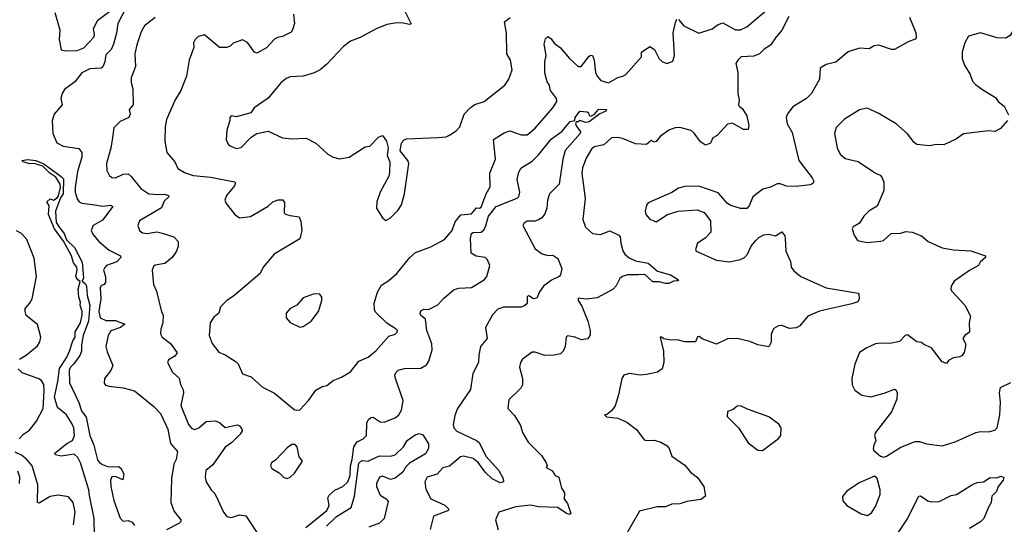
# Model space of a CAD drawing. Extents: x 1690054 to 1842981, y 782881 to 914114.
# Tile 593 of 656: x 1822223 to 1828415, y 856028 to 859199. Entities that reach past the tile are written whole.
import ezdxf

# ---------------------------------------------------------------- set-up
doc = ezdxf.new("R2010")
doc.units = 0

msp = doc.modelspace()

# ---------------------------------------------------------------- linework, layer by layer
at = {"layer": '0CON10XD'}
for points in [[(1822913.9, 859315), (1822840.5, 859175), (1822831.9, 859115), (1822813.1, 859045), (1822797.6, 859012.4), (1822765, 858978), (1822758.9, 858935), (1822746.7, 858903.3), (1822735, 858894.4), (1822665, 858889.7), (1822615, 858865.9), (1822570.7, 858809.3), (1822505, 858760), (1822489.4, 858735), (1822481.4, 858705), (1822491.4, 858665), (1822440.8, 858605), (1822427.1, 858565), (1822431.1, 858485), (1822456, 858426), (1822496.2, 858405), (1822595, 858389.1), (1822614.2, 858364.2), (1822614.7, 858335), (1822587.7, 858245), (1822571.3, 858145), (1822572.9, 858115), (1822585, 858074), (1822597.5, 858055), (1822615, 858045.6), (1822695, 858036.6), (1822745, 858028), (1822795, 858034.4), (1822808.6, 858025), (1822745, 857939.5), (1822685, 857906.7), (1822673.3, 857875), (1822682.4, 857852.4), (1822721.8, 857805), (1822785, 857750.4), (1822856.2, 857715), (1822860, 857705), (1822835, 857678.2), (1822770, 857655), (1822757.7, 857642.3), (1822751.2, 857625), (1822762.9, 857585), (1822762.5, 857547.5), (1822754.2, 857535.8), (1822735, 857528), (1822729.2, 857515), (1822732.6, 857445), (1822721.4, 857365), (1822729.5, 857325), (1822765, 857308.9), (1822825, 857308.5), (1822883.8, 857285), (1822858.1, 857265), (1822796.7, 857243.3), (1822779.2, 857215), (1822765.5, 857144.5), (1822772.6, 857112.6), (1822809.5, 857025), (1822796.7, 856995), (1822755.6, 856945), (1822754.3, 856915), (1822763.2, 856903.2), (1822785.6, 856895.6), (1822875, 856885.5), (1822945.9, 856865.9), (1823067.4, 856767.4), (1823108.5, 856725), (1823155.3, 856625), (1823172.5, 856535), (1823215.5, 856485), (1823206.9, 856435), (1823192.9, 856405), (1823178.8, 856315), (1823174.6, 856165), (1823195, 856108), (1823235.8, 856055), (1823235.8, 856045), (1823225, 856032.5), (1823147.3, 855992.7)], [(1824614, 859315), (1824685, 859173.8), (1824675, 859169.2), (1824635, 859178.5), (1824595, 859179.1), (1824531.4, 859168.6), (1824465, 859141.1), (1824365, 859088.1), (1824303.3, 859065), (1824259.1, 859030.9), (1824152.7, 858917.3), (1824113.3, 858885), (1824075.5, 858864.5), (1824005, 858844.2), (1823925, 858840), (1823899.7, 858830.3), (1823865, 858802.9), (1823785, 858707.1), (1823696.7, 858645), (1823677.5, 858615), (1823585, 858588.8), (1823553.3, 858595), (1823544.2, 858585), (1823543.8, 858565), (1823526.1, 858506.1), (1823522, 858445), (1823535, 858417.5), (1823546.4, 858406.4), (1823585, 858390), (1823615, 858396.2), (1823679.7, 858460.3), (1823715, 858483.3), (1823785, 858498.8), (1823875, 858456.7), (1823935, 858451.2), (1824025, 858454), (1824085, 858424), (1824161.2, 858355), (1824195, 858335.8), (1824235, 858324.3), (1824295, 858335.8), (1824395, 858400), (1824425, 858403.8), (1824479.7, 858460.3), (1824505, 858471.2), (1824530.8, 858435), (1824540.8, 858395), (1824533.9, 858346.1), (1824550, 858305), (1824548.3, 858238.3), (1824543.8, 858215), (1824490, 858115), (1824470, 858055), (1824466.7, 858015), (1824503.9, 857953.9), (1824525, 857936.7), (1824555, 857953.8), (1824600.9, 857999.1), (1824623.2, 858036.8), (1824643.1, 858105), (1824671.2, 858295), (1824664, 858315), (1824616.2, 858375), (1824624.5, 858425.5), (1824640, 858445), (1824655, 858450.8), (1824855, 858458.5), (1824905, 858464), (1824925, 858472.9), (1824968.3, 858501.7), (1824991.4, 858525), (1825017.3, 858605), (1825055, 858645.7), (1825085, 858665.8), (1825145, 858686.2), (1825275, 858788.8), (1825299.2, 858825), (1825320.6, 858885), (1825309.4, 858945), (1825287.5, 858985), (1825283.9, 859115), (1825272.5, 859185), (1825307.2, 859212.8)], [(1822444.6, 859244.6), (1822475.5, 859135.5), (1822470.8, 859075), (1822485, 859010), (1822513.8, 859003.8), (1822585, 859005.5), (1822626.5, 859023.5), (1822690.3, 859089.7), (1822694.6, 859105), (1822686.9, 859145), (1822715, 859195.6), (1822815, 859272.2)], [(1826365, 859201.2), (1826400.2, 859160.2), (1826494.1, 859114.1), (1826577.2, 859142.8), (1826615, 859168.6), (1826645, 859179.2), (1826725, 859136.5), (1826755, 859135.4), (1826795, 859153.6), (1826945, 859281.2)], [(1823076.2, 859213.8), (1823008.9, 859161.1), (1822987.2, 859122.8), (1822958.9, 859041.1), (1822947.9, 858985), (1822950.9, 858905), (1822924.2, 858835), (1822924.7, 858804.7), (1822935.5, 858765), (1822936.2, 858665), (1822912.5, 858635), (1822917.5, 858605), (1822910, 858585), (1822855, 858558.6), (1822815, 858518.8), (1822804.6, 858444.6), (1822797.3, 858392.7), (1822770, 858295), (1822771.3, 858251.3), (1822787.9, 858217.9), (1822805, 858207.5), (1822825, 858205.8), (1822875, 858228.1), (1822905, 858230), (1822925, 858214), (1822985, 858139.2), (1823035, 858105.5), (1823095, 858100), (1823133.3, 858103.3), (1823160, 858095), (1823161.2, 858085), (1823130.8, 858059.2), (1823115, 858016.7), (1822975.7, 857934.3), (1822966.9, 857905), (1822977.5, 857875), (1822995, 857860.4), (1823025.4, 857854.6), (1823085, 857866), (1823118.3, 857858.3), (1823193.6, 857833.6), (1823220, 857805), (1823220, 857775), (1823210, 857745), (1823182.5, 857705), (1823135, 857667.5), (1823075, 857656.7), (1823065, 857647.5), (1823056.7, 857625), (1823063.9, 857535), (1823083.2, 857493.2), (1823115, 857363.8), (1823126, 857345), (1823124, 857295), (1823110, 857255), (1823108, 857225), (1823120, 857205), (1823170.8, 857165), (1823213.3, 857105), (1823198.8, 857085), (1823158.8, 857061.2), (1823153.3, 857045), (1823184.4, 856985), (1823225.5, 856945.5), (1823235, 856907.5), (1823252.3, 856872.3), (1823254, 856855), (1823235.8, 856775), (1823284.7, 856654.7), (1823305, 856630), (1823325, 856623.3), (1823350.8, 856635), (1823395, 856674), (1823455, 856678.1), (1823482.5, 856665), (1823515, 856636.4), (1823592.5, 856652.5), (1823605.7, 856645.7), (1823621.2, 856625), (1823622, 856615), (1823610, 856595), (1823557.4, 856542.6), (1823515, 856512), (1823437.8, 856402.2), (1823394.4, 856365), (1823390.6, 856325), (1823395.6, 856295.6), (1823428, 856245), (1823450.9, 856220.9), (1823467.5, 856185), (1823504, 856105), (1823525, 856076.7), (1823555, 856070), (1823605, 856087.5), (1823645, 856080), (1823734.7, 855944.7)], [(1823945.4, 859235), (1823950.4, 859175), (1823939.4, 859135), (1823929.4, 859120.6), (1823876.8, 859093.2), (1823845, 859087.5), (1823825, 859076), (1823775, 859022.9), (1823715, 858988), (1823698.8, 858995), (1823655, 859056.7), (1823625, 859073.3), (1823565, 859051.2), (1823546.7, 859033.3), (1823525, 859024.2), (1823480, 859025), (1823385, 859104), (1823345, 859092.9), (1823325.8, 859075), (1823315.7, 859055), (1823318.6, 859025), (1823290, 858945), (1823272.5, 858845), (1823235.8, 858755), (1823200.8, 858695), (1823147.4, 858572.6), (1823137.7, 858525), (1823135.5, 858435), (1823149.4, 858365), (1823198.1, 858305), (1823218, 858265), (1823258.8, 858238.8), (1823315, 858219.6), (1823425, 858209.2), (1823575, 858180.8), (1823579.4, 858175), (1823574.4, 858155), (1823524, 858095), (1823514, 858065), (1823522, 858045), (1823576.2, 857975), (1823605, 857954), (1823675, 857963.3), (1823785, 858026.5), (1823815, 858054.3), (1823847.7, 858067.7), (1823877.5, 858067.5), (1823889.5, 858049.5), (1823886.7, 857985), (1823895, 857976.7), (1823925, 857968), (1823979.7, 857959.7), (1823991.2, 857931.2), (1823997, 857875), (1823985, 857821.9), (1823822.9, 857725), (1823755, 857643.1), (1823734.5, 857605), (1823567.8, 857462.2), (1823526.9, 857435), (1823485.8, 857394.2), (1823475.8, 857355), (1823445, 857330), (1823421.2, 857295), (1823414.4, 857215), (1823434.2, 857165), (1823475, 857108.8), (1823515, 857092), (1823585, 857050), (1823597, 857037), (1823624.2, 856974.2), (1823678.8, 856955), (1823749.5, 856889.5), (1823825, 856852), (1823949.5, 856749.5), (1823965, 856744.2), (1823985, 856748), (1824040, 856805), (1824085, 856871.2), (1824125, 856893.8), (1824155, 856900.8), (1824195, 856932.5), (1824247.9, 856952.1), (1824304.1, 856985.9), (1824355, 857053.3), (1824415, 857077.5), (1824465, 857120), (1824545, 857211.2), (1824585, 857223.8), (1824597.5, 857235), (1824600, 857245), (1824590, 857255), (1824532.1, 857292.1), (1824461.5, 857361.5), (1824454.3, 857375), (1824453.3, 857416.7), (1824473.8, 857486.2), (1824498.9, 857531.1), (1824545, 857560.6), (1824595, 857604.2), (1824676.1, 857703.9), (1824713.2, 857736.8), (1824808.3, 857771.7), (1824895, 857817.1), (1824942.9, 857875), (1824961.5, 857928.5), (1824997, 857973), (1825065, 857979.2), (1825095, 858017.5), (1825115, 858014.4), (1825125, 858021.2), (1825155.6, 858104.4), (1825181.9, 858148.1), (1825179.5, 858235), (1825216.2, 858323.8), (1825202.9, 858447.1), (1825270.7, 858489.3), (1825305, 858500), (1825377.5, 858475), (1825415, 858476.7), (1825465, 858518.2), (1825576, 858645), (1825601.1, 858685), (1825597.9, 858705), (1825562, 858755), (1825552.9, 858792.9), (1825539.6, 858809.6), (1825525.4, 858865), (1825524.5, 858935), (1825534.5, 858975), (1825520.8, 859045), (1825530.6, 859079.4), (1825545, 859094), (1825565, 859080), (1825585, 859051.1), (1825623.6, 859023.6), (1825680, 858955), (1825735.7, 858905.7), (1825755, 858905.8), (1825805, 858970), (1825815, 858977.1), (1825825, 858974), (1825836.2, 858945), (1825845, 858866.7), (1825855, 858843.8), (1825877.9, 858817.9), (1825925, 858803.1), (1825985, 858836.5), (1826015, 858843.8), (1826034.2, 858855.8), (1826133.3, 858965), (1826132.5, 858995), (1826185, 859030), (1826215, 859012), (1826245, 858953.8), (1826265, 858934), (1826295, 858923.8), (1826331.2, 858938.8), (1826341.8, 858975), (1826333.4, 859116.6), (1826347.5, 859182.5), (1826355, 859202.5)], [(1827060.7, 859219.3), (1827016.6, 859133.4), (1826976.1, 859085), (1826945, 859039.4), (1826905, 859014), (1826875, 858985.6), (1826838.9, 858971.1), (1826760, 858965), (1826738.1, 858945), (1826727.5, 858925), (1826738.3, 858868.3), (1826739.5, 858735), (1826748.5, 858695), (1826743.9, 858665), (1826747.8, 858655), (1826768.7, 858638.7), (1826796.2, 858595), (1826808.8, 858535), (1826805, 858508.8), (1826775, 858510), (1826705, 858548.8), (1826675, 858543.8), (1826608.5, 858471.5), (1826582.7, 858457.3), (1826567.5, 858422.5), (1826535, 858410), (1826505, 858431.4), (1826465, 858485.6), (1826445, 858503.3), (1826375, 858520.9), (1826345, 858518.7), (1826305.9, 858504.1), (1826250.8, 858465), (1826225, 858433.1), (1826215, 858428.6), (1826195, 858440.8), (1826165, 858414.2), (1826095, 858418.5), (1826013.1, 858453.1), (1825985, 858459.6), (1825945, 858457.9), (1825896.9, 858413.1), (1825835, 858399.6), (1825818.5, 858385), (1825785, 858330), (1825762.4, 858267.6), (1825757.3, 858235), (1825778.1, 858075), (1825764.4, 857944.4), (1825780.8, 857895), (1825825, 857855.7), (1825875, 857850), (1825935, 857873.1), (1825990.6, 857845), (1825998.8, 857835), (1826002.5, 857795), (1826016.2, 857746.2), (1826029.6, 857725), (1826055, 857703.5), (1826095, 857682.9), (1826175, 857670), (1826235, 857618.9), (1826315, 857596.7), (1826366.7, 857565), (1826362.5, 857557.5), (1826335, 857556.7), (1826305, 857541.2), (1826285, 857542), (1826245, 857551.4), (1826205, 857552.5), (1826155, 857597.5), (1826113.8, 857596.2)], [(1827819.2, 859215), (1827857.6, 859117.6), (1827860, 859085), (1827853.2, 859076.8), (1827809.4, 859060.6), (1827725, 859011.8), (1827705, 859012.9), (1827625, 859039.2), (1827595.6, 859034.4), (1827565, 859015.7), (1827505, 859021.1), (1827433.6, 858996.4), (1827355, 858933.3), (1827295, 858918.8)], [(1828555, 859222.5), (1828506.1, 859193.9), (1828450.7, 859099.3), (1828425, 859082.5), (1828370, 859085), (1828265, 859116.2), (1828188.8, 859095), (1828165.7, 859055), (1828150.6, 858995), (1828150.6, 858955), (1828165, 858913.3), (1828200, 858855), (1828213.8, 858813.8), (1828232.7, 858792.7), (1828279.5, 858759.5), (1828360.3, 858710.3)], [(1827295, 858918.8), (1827257.5, 858895), (1827252, 858825), (1827203.3, 858735), (1827171.2, 858705), (1827085, 858652.5), (1827051.4, 858608.6), (1827043.1, 858585), (1827050, 858545), (1827081.2, 858491.2), (1827122.9, 858315), (1827207.5, 858205), (1827216, 858185), (1827210, 858170), (1827195, 858161.4), (1827105, 858150), (1827045, 858153.3), (1827005, 858167.5), (1826987.5, 858167.5), (1826945, 858146), (1826895.7, 858134.3), (1826834, 858085), (1826811.2, 858028.8), (1826795, 858012.5), (1826755, 858012.9), (1826695, 858030.6), (1826675, 858044.5), (1826615, 858111.9), (1826492.9, 858152.9), (1826405, 858150.6), (1826365, 858140), (1826325, 858114.3), (1826175, 858048.8), (1826165.6, 858034.4), (1826155.8, 857995), (1826160, 857975), (1826185, 857946), (1826225, 857929.2), (1826295.9, 857974.1), (1826363.4, 857996.6), (1826483.8, 858003.8), (1826527.4, 857987.4), (1826566.7, 857935), (1826569.4, 857865), (1826534.6, 857825.4), (1826486.2, 857795), (1826472, 857755), (1826476.7, 857745), (1826605, 857688.5), (1826685, 857677.9), (1826755, 857691.5), (1826782, 857705), (1826800, 857725), (1826823.3, 857776.7), (1826849.7, 857810.3), (1826870.3, 857829.7), (1826902.7, 857847.3), (1826935, 857851.2), (1826975, 857841.2), (1827016.7, 857866.7), (1827035, 857840), (1827036.2, 857825), (1827041.2, 857745), (1827069.3, 857679.3), (1827074.4, 857644.4), (1827090.5, 857620.5), (1827135, 857586), (1827294.5, 857514.5), (1827495, 857480), (1827500, 857475), (1827501.2, 857445), (1827493.9, 857426.1), (1827455, 857412.5), (1827252.3, 857367.7), (1827180, 857335), (1827128.8, 857275), (1827105, 857262.7), (1827065, 857259.2), (1827015, 857276.7), (1826993.8, 857276.2), (1826965, 857257.5), (1826956.4, 857243.6), (1826949.3, 857220.7), (1826948.3, 857171.7), (1826935, 857142.5), (1826865, 857156.2), (1826815, 857177.5), (1826735.8, 857195.8), (1826675, 857194.2), (1826605, 857160.8), (1826514.4, 857194.4), (1826495, 857208.2), (1826485, 857205.5), (1826481.9, 857195), (1826472.5, 857175), (1826405, 857175.4), (1826365, 857184.5), (1826305, 857186.7), (1826273, 857193), (1826260, 857205), (1826250, 857205), (1826272, 857115), (1826273.3, 857045), (1826263.3, 857005), (1826235, 856983.8), (1826165, 856968.8), (1826125, 856966), (1826055, 856975.8), (1826023.3, 856965), (1826010.6, 856945), (1825989.1, 856840.9), (1825967.5, 856772.5), (1825945, 856740), (1825915, 856717.5), (1825900, 856715), (1825913, 856703), (1825984.2, 856694.2), (1826040.5, 856670.5), (1826102.7, 856622.7), (1826149.3, 856559.3), (1826165, 856553.8), (1826215, 856556.7), (1826255, 856543.3), (1826295, 856520), (1826306.7, 856505), (1826325, 856456.7), (1826405, 856398.8), (1826441.2, 856355), (1826485, 856322.5), (1826525.7, 856265), (1826536.2, 856205), (1826507, 856183), (1826418, 856172), (1826375, 856155.5), (1826325, 856153.5), (1826285, 856137.5), (1826232.6, 856137.4), (1826120.5, 856109.5), (1826025, 855943.3)], [(1828360.3, 858710.3), (1828375.8, 858685), (1828413.8, 858655), (1828440.7, 858600.7)], [(1824022.9, 856007.1), (1824153.7, 856115), (1824168.4, 856145), (1824160.4, 856195), (1824168.8, 856211.2), (1824205, 856242.2), (1824256.2, 856265), (1824287.3, 856295), (1824301.2, 856335), (1824302.7, 856395), (1824314.3, 856435), (1824325, 856514.4), (1824345, 856546.9), (1824384, 856565), (1824404.3, 856585), (1824406.2, 856663.8), (1824415.4, 856684.6), (1824430.7, 856699.3), (1824445, 856700.6), (1824490.9, 856670.9), (1824515, 856669.4), (1824585, 856697.5), (1824608.1, 856715), (1824624.6, 856745.4), (1824634.5, 856805), (1824586.7, 856945), (1824582.9, 856965), (1824590, 856985), (1824603.8, 856996.2), (1824643.1, 857006.9), (1824745, 857010), (1824780.4, 857029.6), (1824796.6, 857053.4), (1824816.1, 857125), (1824815, 857162.5), (1824784.5, 857245), (1824775, 857317.5), (1824745, 857340), (1824740.8, 857355), (1824745, 857370), (1824765, 857380.8), (1824795, 857378), (1824852.2, 857407.8), (1824890.2, 857449.8), (1824955, 857503.3), (1824985, 857512.5), (1825065, 857515.5), (1825145, 857564.4), (1825161.5, 857585), (1825179.6, 857655), (1825165, 857690), (1825151.2, 857705), (1825093, 857713), (1825062.3, 857732.3), (1825057.8, 857825), (1825065, 857856), (1825075, 857862.5), (1825125, 857864.5), (1825141.2, 857878.8), (1825152.3, 857897.7), (1825170.5, 857965), (1825218.7, 858025), (1825351.7, 858078.3), (1825362.2, 858087.8), (1825367.5, 858115), (1825350.9, 858195), (1825359.5, 858235), (1825375, 858267.1), (1825445, 858309.6), (1825488.4, 858351.6), (1825565, 858447.8), (1825635, 858498), (1825685, 858560), (1825713.6, 858566.4), (1825715.8, 858585), (1825745, 858624), (1825790.7, 858620.7), (1825799.2, 858615), (1825805, 858597.5), (1825815, 858593.8), (1825835.8, 858604.2), (1825865, 858638.1), (1825912.5, 858635), (1825910, 858625), (1825871.7, 858608.3), (1825805, 858557.1), (1825782.7, 858552.7), (1825745, 858566.7), (1825735, 858557.5), (1825723, 858557), (1825717.5, 858545), (1825725, 858530), (1825750, 858495), (1825746.7, 858485), (1825652.5, 858377.5), (1825637.7, 858322.3), (1825615.3, 858165), (1825554.3, 858105), (1825542.5, 858065), (1825538.4, 858015), (1825525, 857979.4), (1825507.3, 857955), (1825485, 857941.1), (1825465, 857933.1), (1825415, 857932.7), (1825395, 857921.4), (1825386.9, 857905), (1825465, 857758.8), (1825508.3, 857728.3), (1825545, 857717.8), (1825575, 857720), (1825607.6, 857697.6), (1825631.5, 857635), (1825623.8, 857595), (1825615.2, 857584.8), (1825566.9, 857563.1), (1825517.5, 857525), (1825491.7, 857488.3), (1825475, 857448.8), (1825453.9, 857443.9), (1825425, 857463.3), (1825415, 857460), (1825413.8, 857415), (1825398.5, 857401.5), (1825375, 857393.5), (1825265, 857393.1), (1825229.8, 857380.2), (1825196.1, 857345), (1825151.4, 857265), (1825162.5, 857195), (1825121.9, 857145), (1825109.8, 857090.2), (1825107.5, 857045), (1825072.3, 856975), (1825058.9, 856875), (1824977.3, 856755), (1824958.8, 856711.2), (1824949.5, 856655), (1824953.1, 856635), (1824972.4, 856612.4), (1825095, 856555.4), (1825111.7, 856541.7), (1825155, 856456.9), (1825236.2, 856365), (1825262.5, 856315), (1825265.8, 856295), (1825245, 856288.9), (1825195, 856312.8), (1825150.3, 856355), (1825106.1, 856416.1), (1825075, 856440.6), (1825015, 856456.3), (1824995, 856451.2), (1824981.3, 856438.7), (1824925, 856393.3), (1824885, 856383.3), (1824847.5, 856342.5), (1824785.8, 856325), (1824770.6, 856295), (1824777.8, 856247.8), (1824808.4, 856188.4), (1824897.3, 856147.3), (1824920, 856125), (1824918.8, 856115), (1824825, 856078.6), (1824805, 855996)], [(1828433.8, 858565), (1828390, 858515), (1828355, 858496.5), (1828315, 858500.9), (1828157.6, 858482.4), (1828115, 858450.8), (1828035, 858412.9), (1827985.8, 858415.8), (1827945, 858407.5), (1827865, 858414), (1827847.3, 858427.3), (1827805, 858481.2), (1827734, 858545), (1827621.3, 858611.3), (1827552.3, 858642.3), (1827505, 858632.5), (1827410, 858575), (1827358.3, 858521.7), (1827346, 858485), (1827362.9, 858395), (1827382, 858355), (1827415, 858326.2), (1827495, 858308.8), (1827604.5, 858234.5), (1827633.2, 858223.2), (1827645, 858208.8), (1827657.3, 858177.3), (1827657.5, 858125), (1827615, 858027.5), (1827565, 857998.8), (1827531.2, 857965), (1827505, 857920), (1827465, 857896.7), (1827457.5, 857885), (1827470, 857845), (1827492.5, 857812.5), (1827555, 857798), (1827636.4, 857806.4), (1827655, 857812), (1827702.5, 857855), (1827765, 857858.6), (1827795, 857868), (1827835, 857864.2), (1827895, 857840.8), (1827936.3, 857806.3), (1828025, 857765.6), (1828095, 857751.9), (1828205, 857745.7), (1828297.5, 857715), (1828297.5, 857705), (1828263.6, 857676.4), (1828252.5, 857655), (1828195, 857623.8), (1828100, 857555), (1828081.2, 857525), (1828077.5, 857505), (1828083.3, 857495), (1828166.7, 857405), (1828202, 857335), (1828193.6, 857293.6), (1828196.7, 857235), (1828167.5, 857215), (1828153.3, 857195), (1828170, 857165), (1828170, 857145), (1828161.7, 857108.3), (1828150.7, 857089.3), (1828135, 857080), (1828095, 857073.3), (1828063, 857057), (1828051.7, 857038.3), (1828025, 857050), (1827957.9, 857137.9), (1827908.6, 857158.6), (1827895, 857170), (1827863.9, 857173.9), (1827805, 857217.8), (1827791.4, 857215), (1827755, 857177.1), (1827695, 857164), (1827635, 857166.9), (1827605, 857161.9), (1827546.7, 857135), (1827505, 857106.7), (1827474, 857035), (1827455.8, 856945), (1827457.1, 856905), (1827475, 856870), (1827519.7, 856839.7), (1827575, 856829.2), (1827658.8, 856851.2), (1827725, 856877.5), (1827735, 856870), (1827740, 856855), (1827738.8, 856815), (1827705.8, 856735), (1827603.8, 856605), (1827597.5, 856585), (1827606, 856555), (1827594.2, 856525.8), (1827590, 856505), (1827595, 856492.5), (1827636.4, 856456.4), (1827655, 856450), (1827675, 856456.2), (1827765, 856513.1), (1827855, 856548.1), (1827881.7, 856548.3), (1827925, 856534.4), (1828025, 856520.8), (1828105, 856545.8), (1828235, 856604), (1828265, 856610.8), (1828315, 856609.2), (1828355, 856620), (1828370, 856635), (1828385.9, 856715), (1828391.5, 856795), (1828383.5, 856855), (1828391.4, 856888.6), (1828455, 856918.8)], [(1822693.3, 855955), (1822690.7, 856065), (1822661.7, 856208.3), (1822658, 856245), (1822604.7, 856414.7), (1822588.5, 856448.5), (1822565, 856467.8), (1822485, 856455.6), (1822447.5, 856465), (1822443.3, 856475), (1822519.2, 856535), (1822554.5, 856555.5), (1822568.6, 856585), (1822563.1, 856633.1), (1822550.8, 856660.8), (1822516.8, 856715), (1822461.8, 856761.8), (1822442.1, 856827.9), (1822463.2, 856925), (1822472.8, 857007.2), (1822517.5, 857075), (1822536.4, 857115), (1822558.3, 857181.7), (1822571.9, 857205), (1822572, 857238), (1822605, 857293.3), (1822616.8, 857345), (1822616.7, 857365), (1822604.2, 857405), (1822605.4, 857425), (1822594.4, 857455), (1822591.3, 857505), (1822604.1, 857554.1), (1822588.6, 857565), (1822576.2, 857585), (1822585.3, 857624.7), (1822583.1, 857645), (1822561.9, 857671.9), (1822548.4, 857715), (1822497.9, 857807.9), (1822441.7, 857885), (1822404.8, 857975), (1822409.4, 858029.4), (1822393.5, 858055), (1822415, 858074.2), (1822435, 858065.8), (1822460, 858080), (1822468.2, 858091.8), (1822480.8, 858145), (1822478.8, 858165), (1822450, 858210), (1822413.5, 858235), (1822369.3, 858279.3), (1822315, 858295.6), (1822285, 858294.1), (1822246.2, 858305), (1822236.7, 858315), (1822275, 858319.7), (1822325, 858315.3), (1822375, 858294), (1822485, 858214.5), (1822498.4, 858198.4), (1822495.7, 858105.7), (1822479.6, 858080.4), (1822447.6, 857995), (1822452.5, 857925), (1822477.5, 857887.5), (1822503.3, 857855), (1822518.1, 857815), (1822567.2, 857767.2), (1822615.9, 857675.9), (1822623.6, 857576.4), (1822615.8, 857555), (1822635, 857540.8), (1822643, 857525), (1822648.1, 857465), (1822664.2, 857404.2), (1822656.1, 857305), (1822622.8, 857215), (1822612.5, 857155), (1822612.9, 857115), (1822600.7, 857089.3), (1822563.9, 857036.1), (1822541.9, 857015), (1822535, 856997.5), (1822536.2, 856916.2), (1822595, 856792.5), (1822612, 856742), (1822641.4, 856701.4), (1822664.2, 856585), (1822690.5, 856525), (1822713, 856433), (1822725, 856415.6), (1822744, 856404), (1822775, 856392.1), (1822805, 856388.9), (1822845, 856392), (1822860.3, 856380.3), (1822879.2, 856345), (1822871.7, 856308.3), (1822825, 856328), (1822803, 856327), (1822794.4, 856305.6), (1822795.6, 856265), (1822815, 856176.7), (1822855, 856066.7), (1822875, 856047.5), (1822905, 856052.5), (1822930.7, 856040.7), (1822945, 856020)], [(1822222.5, 857065), (1822265, 857090.5), (1822335, 857149.2), (1822350, 857175), (1822355.5, 857205), (1822334.6, 857284.6), (1822265, 857340), (1822257.1, 857365), (1822257.5, 857385), (1822285.6, 857415), (1822302.5, 857445), (1822328.9, 857585), (1822315, 857700), (1822267.8, 857817.8), (1822235, 857855.8), (1822202.6, 857872.6)], [(1826113.8, 857596.2), (1826045, 857595.3), (1826014.2, 857585), (1825998, 857572), (1825973.8, 857526.2), (1825954.3, 857505), (1825855, 857450.9), (1825785, 857442), (1825735, 857450), (1825734.5, 857435), (1825757.8, 857397.8), (1825795.2, 857305), (1825811.1, 857245), (1825811.1, 857218.9), (1825795.6, 857194.4), (1825755, 857187.8), (1825716.2, 857205), (1825668.3, 857211.7), (1825660, 857205), (1825653.5, 857145), (1825640.9, 857115), (1825625, 857099.2), (1825585, 857090), (1825525, 857088.2), (1825465, 857110), (1825445, 857110), (1825384.4, 857065), (1825371.9, 857045), (1825365.7, 857015.7), (1825385.8, 856945), (1825385.8, 856904.2), (1825375, 856883.3), (1825299.3, 856810.7), (1825292.5, 856755), (1825335, 856711.2), (1825372, 856648), (1825385.6, 856605), (1825421.4, 856545), (1825505, 856460), (1825533.8, 856415), (1825540, 856395), (1825533.9, 856383.9), (1825573.8, 856363.8), (1825591.2, 856335), (1825614.3, 856324.3), (1825630, 856255), (1825650, 856225), (1825646.6, 856186.6), (1825667.6, 856157.6), (1825688.8, 856095), (1825680.7, 856089.3), (1825665, 856093.1), (1825605, 856132.7), (1825485, 856138.5), (1825435, 856147.1), (1825342.9, 856137.1), (1825235.8, 856104.2), (1825215.6, 856055), (1825232, 855992)], [(1823985, 857266.2), (1824005, 857271.2), (1824056.2, 857305), (1824103.3, 857365), (1824122.5, 857435), (1824122.5, 857455), (1824110, 857475), (1824075, 857476.7), (1824005, 857451.2), (1823965.9, 857404.1), (1823925, 857383.3), (1823900, 857355), (1823900, 857325), (1823925, 857296.7), (1823985, 857266.2)], [(1822220.5, 856565), (1822247.1, 856595), (1822285, 856618.9), (1822330, 856675), (1822370.4, 856755), (1822376.9, 856866.9), (1822376.1, 856906.1), (1822360.9, 856930.9), (1822342.9, 856942.9), (1822238.9, 856978.9), (1822212.9, 857005)], [(1826895, 856491.2), (1826995, 856566.7), (1827010, 856585), (1827011.2, 856635), (1826997, 856657), (1826935, 856703.8), (1826800.5, 856750.5), (1826755, 856773.3), (1826735, 856770), (1826710.7, 856749.3), (1826675, 856737.5), (1826672.5, 856705), (1826743.3, 856635), (1826805, 856540), (1826865, 856493.3), (1826895, 856491.2)], [(1824153.5, 856016.5), (1824215, 856077.1), (1824306.8, 856133.2), (1824328, 856205), (1824355, 856412.9), (1824375, 856428.2), (1824415, 856424.6), (1824435, 856435.5), (1824485, 856458.9), (1824555, 856456.7), (1824585, 856464.4), (1824636.7, 856515), (1824660, 856555), (1824710.2, 856589.8), (1824735, 856599.2), (1824759.2, 856589.2), (1824793.6, 856533.6), (1824794.2, 856505), (1824775, 856470.8), (1824675, 856411.8), (1824651.8, 856388.2), (1824632.5, 856355), (1824585, 856318.8), (1824555, 856309.6), (1824505, 856329.4), (1824485, 856324), (1824466.9, 856285), (1824467.1, 856265), (1824490.9, 856210.9), (1824528.8, 856188.8), (1824540.7, 856170.7), (1824514.2, 856065), (1824485.4, 856034.6), (1824419.5, 856010.5)], [(1823905, 856316), (1823925, 856324), (1823951.3, 856348.7), (1824002, 856425), (1823981.4, 856451.4), (1823967.7, 856515), (1823955, 856530), (1823935, 856528.8), (1823905, 856507.5), (1823835, 856433.8), (1823807.5, 856415), (1823800, 856395), (1823808.3, 856378.3), (1823855, 856352), (1823885, 856321.2), (1823905, 856316)], [(1822561.1, 856025), (1822571.4, 856105), (1822560, 856165), (1822530, 856200), (1822465, 856210), (1822415, 856202.1), (1822345, 856160), (1822336.2, 856165), (1822338.4, 856275), (1822302.5, 856395), (1822266.7, 856436.7), (1822235, 856461.5), (1822195, 856480.7)], [(1822223.1, 856285), (1822223.6, 856325), (1822212, 856362)], [(1827555, 856083.8), (1827579.1, 856100.9), (1827605, 856140), (1827633.8, 856215), (1827634, 856245), (1827616.2, 856315), (1827599.3, 856329.3), (1827501.7, 856288.3), (1827424.2, 856235.8), (1827397, 856203), (1827400, 856175), (1827425, 856146.7), (1827515, 856093.8), (1827555, 856083.8)], [(1827738.1, 855961.9), (1827801.4, 856055), (1827876.4, 856203.6), (1827885, 856207.5), (1827895, 856203.3), (1827933.3, 856175), (1827955, 856168), (1828005, 856172), (1828081.2, 856208.8), (1828114.2, 856215.8), (1828215, 856277.8), (1828245, 856290), (1828283.8, 856295), (1828325, 856322.9), (1828365, 856320), (1828395, 856330.6), (1828412, 856322), (1828408, 856305), (1828376, 856265), (1828365.8, 856234.2), (1828336.4, 856203.6), (1828332.5, 856165), (1828314.6, 856135.4), (1828286.7, 856063.3), (1828266, 856044), (1828195, 856000.6)]]:
    msp.add_lwpolyline(points, dxfattribs=at)

doc.saveas('drawing.dxf')
